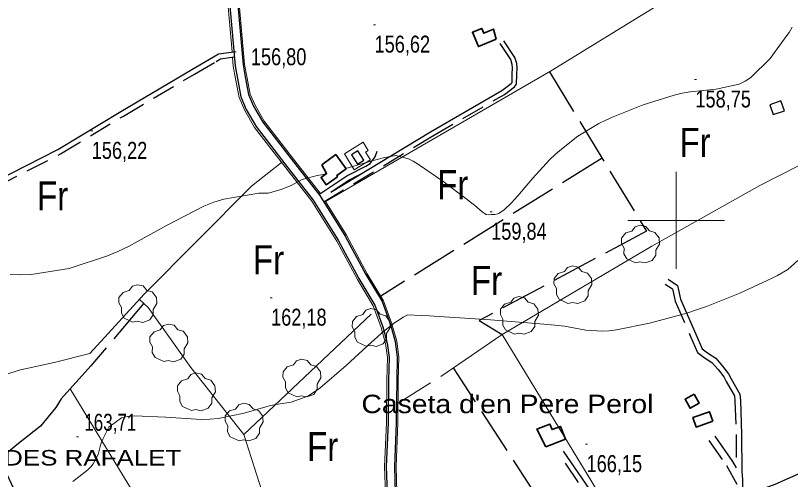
# Model space of a CAD drawing. Extents: x -807245 to 6129983, y -54972206 to 262146364.
# Drawn here: x 490159.3 to 490559, y 4382866.3 to 4383105.7 of the extents above; entities that cross this region are included whole.
import ezdxf
from ezdxf.enums import TextEntityAlignment as Align

# ---------------------------------------------------------------- set-up
doc = ezdxf.new("R2010")
doc.units = 0
doc.header["$LTSCALE"] = 4
doc.linetypes.add('LONG_DASHED', pattern=[7.5, 6, -1.5])
doc.linetypes.add('MEDIUM_DASHED', pattern=[4.5, 3, -1.5])
for name, color, linetype, lineweight in [('1', 7, 'Continuous', 13), ('21', 7, 'Continuous', 25), ('25', 7, 'LONG_DASHED', 25), ('27', 7, 'Continuous', 25), ('29', 7, 'Continuous', 13), ('36', 7, 'Continuous', 25), ('38', 7, 'Continuous', 25), ('47', 7, 'Continuous', 35), ('51', 7, 'Continuous', 13), ('7', 7, 'Continuous', 13), ('9', 7, 'Continuous', 13)]:
    doc.layers.add(name, color=color, linetype=linetype, lineweight=lineweight)
doc.layers.add('31', color=7, linetype='Continuous')
doc.layers.add('5', color=7, linetype='Continuous')

msp = doc.modelspace()

# ---------------------------------------------------------------- linework, layer by layer
at = {"layer": '1'}
for p, q in [((490500, 4383025), (490500, 4382975)), ((490475, 4383000), (490525, 4383000))]:
    msp.add_line(p, q, dxfattribs=at)
at = {"layer": '21'}
for points in [[(490554.06, 4383061.68), (490548.23, 4383059.67), (490549.99, 4383054.57), (490555.82, 4383056.58)], [(490332.56, 4383033.78), (490335.66, 4383028.95), (490338.93, 4383031.06), (490335.83, 4383035.89)]]:
    msp.add_lwpolyline(points, close=True, dxfattribs=at)
at = {"layer": '25'}
for p, q in [((490461.77, 4383032.04), (490347.63, 4382960.92)), ((490429.12, 4382856.09), (490385.09, 4382923.87))]:
    msp.add_line(p, q, dxfattribs=at)
for points in [[(490434.65, 4383076.62), (490484.65, 4382994.41), (490398.36, 4382948.26), (490410.26, 4382941.17)], [(490225.39, 4382957.22), (490198.09, 4382924.87), (490182.82, 4382907.97), (490180.03, 4382903.4), (490172.21, 4382893.9), (490159.96, 4382884.27), (490152.59, 4382877.99), (490151.31, 4382876.5), (490177.09, 4382821.23)]]:
    msp.add_lwpolyline(points, dxfattribs=at)
at = {"layer": '27'}
msp.add_spline([(491255.21, 4383970.03), (491244.34, 4383967.52), (491230.36, 4383957.66), (491230.81, 4383957.81), (491230.81, 4383957.81), (491220.15, 4383951.47), (491212.7, 4383943.01), (491205.06, 4383944.23), (491184.85, 4383957.71), (491152.82, 4383981.27), (491128.36, 4384004.58), (491128.29, 4384004.88), (491122.26, 4384021.39), (491095.75, 4384034.59), (491071.07, 4384059.32), (491064.71, 4384065.12)], degree=3, dxfattribs=at)
at = {"layer": '29'}
for points in [[(490479.03, 4382978.1), (490474.49, 4382980.22), (490473.08, 4382982.76), (490473.18, 4382985.74), (490471.81, 4382988.15), (490471.85, 4382990.9), (490474.01, 4382993.5), (490477.2, 4382994.5), (490478.85, 4382996.69), (490481.42, 4382997.52), (490484.28, 4382996.87), (490486.23, 4382994.6), (490489.04, 4382993.78), (490491.17, 4382990.93), (490491.41, 4382987.8), (490489.53, 4382984.65), (490489.53, 4382981.97), (490487.71, 4382979.36), (490484.09, 4382978.02), (490481.32, 4382978.65)], [(490444.18, 4382957.14), (490439.64, 4382959.26), (490438.23, 4382961.8), (490438.33, 4382964.78), (490436.96, 4382967.19), (490437, 4382969.94), (490439.16, 4382972.54), (490442.35, 4382973.54), (490444, 4382975.73), (490446.57, 4382976.56), (490449.43, 4382975.91), (490451.38, 4382973.64), (490454.19, 4382972.82), (490456.32, 4382969.97), (490456.56, 4382966.84), (490454.68, 4382963.69), (490454.68, 4382961.01), (490452.86, 4382958.4), (490449.24, 4382957.06), (490446.47, 4382957.69)], [(490219.81, 4382947.4), (490215.27, 4382949.52), (490213.86, 4382952.06), (490213.96, 4382955.04), (490212.59, 4382957.45), (490212.63, 4382960.2), (490214.79, 4382962.8), (490217.98, 4382963.8), (490219.63, 4382965.99), (490222.2, 4382966.82), (490225.06, 4382966.17), (490227.01, 4382963.9), (490229.82, 4382963.08), (490231.95, 4382960.23), (490232.19, 4382957.1), (490230.31, 4382953.95), (490230.31, 4382951.27), (490228.49, 4382948.66), (490224.87, 4382947.32), (490222.1, 4382947.95)], [(490416.54, 4382941.33), (490412, 4382943.45), (490410.59, 4382945.99), (490410.69, 4382948.97), (490409.32, 4382951.38), (490409.36, 4382954.13), (490411.52, 4382956.73), (490414.71, 4382957.73), (490416.36, 4382959.92), (490418.93, 4382960.75), (490421.79, 4382960.1), (490423.74, 4382957.83), (490426.55, 4382957.01), (490428.68, 4382954.16), (490428.92, 4382951.03), (490427.04, 4382947.88), (490427.04, 4382945.2), (490425.22, 4382942.59), (490421.6, 4382941.25), (490418.83, 4382941.88)], [(490340.19, 4382935.03), (490335.65, 4382937.15), (490334.24, 4382939.69), (490334.34, 4382942.67), (490332.97, 4382945.08), (490333.01, 4382947.83), (490335.17, 4382950.43), (490338.36, 4382951.43), (490340.01, 4382953.62), (490342.58, 4382954.45), (490345.44, 4382953.8), (490347.39, 4382951.53), (490350.2, 4382950.71), (490352.33, 4382947.86), (490352.57, 4382944.73), (490350.69, 4382941.58), (490350.69, 4382938.9), (490348.87, 4382936.29), (490345.25, 4382934.95), (490342.48, 4382935.58)], [(490235.79, 4382927.1), (490231.25, 4382929.22), (490229.84, 4382931.76), (490229.94, 4382934.74), (490228.57, 4382937.15), (490228.61, 4382939.9), (490230.77, 4382942.5), (490233.96, 4382943.5), (490235.61, 4382945.69), (490238.18, 4382946.52), (490241.04, 4382945.87), (490242.99, 4382943.6), (490245.8, 4382942.78), (490247.93, 4382939.93), (490248.17, 4382936.8), (490246.29, 4382933.65), (490246.29, 4382930.97), (490244.47, 4382928.36), (490240.85, 4382927.02), (490238.08, 4382927.65)], [(490304.42, 4382908.98), (490299.88, 4382911.1), (490298.47, 4382913.64), (490298.57, 4382916.62), (490297.2, 4382919.03), (490297.24, 4382921.78), (490299.4, 4382924.38), (490302.59, 4382925.38), (490304.24, 4382927.57), (490306.81, 4382928.4), (490309.67, 4382927.75), (490311.62, 4382925.48), (490314.43, 4382924.66), (490316.56, 4382921.81), (490316.8, 4382918.68), (490314.92, 4382915.53), (490314.92, 4382912.85), (490313.1, 4382910.24), (490309.48, 4382908.9), (490306.71, 4382909.53)], [(490249.96, 4382901.87), (490245.42, 4382903.99), (490244.01, 4382906.53), (490244.11, 4382909.51), (490242.74, 4382911.92), (490242.78, 4382914.67), (490244.94, 4382917.27), (490248.13, 4382918.27), (490249.78, 4382920.46), (490252.35, 4382921.29), (490255.21, 4382920.64), (490257.16, 4382918.37), (490259.97, 4382917.55), (490262.1, 4382914.7), (490262.34, 4382911.57), (490260.46, 4382908.42), (490260.46, 4382905.74), (490258.64, 4382903.13), (490255.02, 4382901.79), (490252.25, 4382902.42)], [(490274.58, 4382886.27), (490270.04, 4382888.39), (490268.63, 4382890.93), (490268.73, 4382893.91), (490267.36, 4382896.32), (490267.4, 4382899.07), (490269.56, 4382901.67), (490272.75, 4382902.67), (490274.4, 4382904.86), (490276.97, 4382905.69), (490279.83, 4382905.04), (490281.78, 4382902.77), (490284.59, 4382901.95), (490286.72, 4382899.1), (490286.96, 4382895.97), (490285.08, 4382892.82), (490285.08, 4382890.14), (490283.26, 4382887.53), (490279.64, 4382886.19), (490276.87, 4382886.82)]]:
    msp.add_lwpolyline(points, close=True, dxfattribs=at)
at = {"layer": '36'}
for points in [[(490263.76, 4383178.14), (490272.49, 4383079.73), (490273.69, 4383073.26), (490275.5, 4383063.66), (490278.31, 4383057.12), (490283.35, 4383048.35), (490298.16, 4383029.14), (490312.82, 4383010.43), (490325.71, 4382989.77), (490336.37, 4382969.96), (490344.58, 4382956.27), (490348.65, 4382945.03), (490351.04, 4382936.69), (490351.96, 4382929.27), (490351.7, 4382917.47), (490351.48, 4382895.6), (490350.52, 4382873), (490350.94, 4382859.04)], [(490267.9, 4383178.54), (490276.62, 4383080.29), (490277.78, 4383074.03), (490279.5, 4383064.89), (490282.04, 4383058.99), (490286.82, 4383050.67), (490301.45, 4383031.7), (490316.23, 4383012.82), (490329.31, 4382991.86), (490339.99, 4382972.02), (490348.35, 4382958.06), (490352.61, 4382946.32), (490355.13, 4382937.52), (490356.13, 4382929.48), (490355.86, 4382917.41), (490355.64, 4382895.49), (490354.69, 4382872.98), (490355.09, 4382859.5)]]:
    msp.add_lwpolyline(points, dxfattribs=at)
at = {"layer": '38', "linetype": 'MEDIUM_DASHED'}
for points in [[(490318.25, 4383009.59), (490374.48, 4383043.58), (490411.44, 4383064.99), (490416.58, 4383068.82), (490417.7, 4383070.26), (490417.87, 4383075.28), (490417.95, 4383078.66), (490417.81, 4383080.88), (490416.83, 4383084.01), (490411.21, 4383092.61)], [(490098.28, 4382991.08), (490106.51, 4382992.8), (490110.49, 4382995.49), (490114.81, 4382997.52), (490120.54, 4383001.75), (490123.88, 4383004.18), (490126.87, 4383006.17), (490149.22, 4383017.36), (490182.48, 4383034.25), (490214.92, 4383053.83), (490251.56, 4383075.46), (490262.75, 4383082.02), (490264.93, 4383083.29), (490272.08, 4383084.3)], [(490494.3, 4382967.16), (490498.1, 4382964.68), (490499.53, 4382958.38), (490507.38, 4382940.07), (490511.03, 4382931.78), (490514.41, 4382929.24), (490518.47, 4382926.66), (490521.68, 4382922.99), (490524.54, 4382919.23), (490525.78, 4382916.79), (490530.04, 4382909.4), (490530.31, 4382906.79), (490530.86, 4382889.58), (490530.94, 4382872.34)], [(490516.87, 4382886.5), (490525.91, 4382873.59), (490531.31, 4382863.87)], [(490471.89, 4382827.19), (490471.43, 4382831.32), (490469.99, 4382835.12), (490439.7, 4382879.3)]]:
    msp.add_lwpolyline(points, dxfattribs=at)
at = {"layer": '38'}
for points in [[(490321.83, 4383014.54), (490373.26, 4383045.64), (490410.12, 4383066.98), (490414.9, 4383070.54), (490415.34, 4383071.11), (490415.48, 4383075.35), (490415.56, 4383078.62), (490415.45, 4383080.44), (490414.65, 4383082.98), (490409.22, 4383091.3)], [(490097.73, 4382993.74), (490105.43, 4382995.35), (490109.14, 4382997.85), (490113.41, 4382999.86), (490118.94, 4383003.93), (490122.33, 4383006.41), (490125.51, 4383008.52), (490148, 4383019.78), (490181.17, 4383036.63), (490213.54, 4383056.16), (490250.19, 4383077.8), (490261.38, 4383084.36), (490264.02, 4383085.9), (490271.84, 4383087)], [(490315.77, 4383013.41), (490330.16, 4383022.97), (490339.94, 4383027.9), (490342.2, 4383029.3), (490344.7, 4383032.85), (490345.73, 4383035.69)], [(490495.9, 4382969.61), (490500.69, 4382966.48), (490502.32, 4382959.28), (490510.06, 4382941.23), (490513.4, 4382933.66), (490516.08, 4382931.65), (490520.39, 4382928.89), (490523.94, 4382924.84), (490527.02, 4382920.79), (490528.35, 4382918.18), (490532.88, 4382910.32), (490533.22, 4382906.99), (490533.78, 4382889.63), (490533.87, 4382870.43), (490534.24, 4382866.37), (490534.23, 4382862.32), (490533.62, 4382857.25)], [(490533.62, 4382857.25), (490538.85, 4382859.42), (490551.14, 4382863.81), (490564.67, 4382869.96), (490574.19, 4382874.58), (490588.16, 4382881.14), (490600.8, 4382887.18), (490608.78, 4382890.54), (490616.64, 4382893.92), (490623.8, 4382896.21), (490630.21, 4382899.53), (490634.01, 4382901.09), (490638.56, 4382903.81), (490641.78, 4382906.72), (490647.91, 4382912.36), (490660.56, 4382921.71), (490677.91, 4382936.42), (490687.95, 4382944.31), (490692.09, 4382948.3)], [(490519.97, 4382888.67), (490529.13, 4382875.61), (490530.94, 4382872.34)], [(490474.44, 4382828.88), (490474.1, 4382831.96), (490472.42, 4382836.39), (490441.95, 4382880.84)]]:
    msp.add_lwpolyline(points, dxfattribs=at)
at = {"layer": '38', "linetype": 'MEDIUM_DASHED', "lineweight": 13}
msp.add_lwpolyline([(490321.83, 4383014.54), (490331.38, 4383020.88), (490339.27, 4383025.08)], dxfattribs=at)
at = {"layer": '47'}
for points in [[(490407.12, 4383093.47), (490398.04, 4383089.67), (490394.95, 4383097.04), (490399.74, 4383099.05), (490400.77, 4383096.57), (490405.88, 4383098.71)], [(490317.18, 4383028.65), (490324.46, 4383033.96), (490329.79, 4383026.64), (490324.92, 4383023.1), (490325.34, 4383022.5), (490319.48, 4383018.4), (490316.85, 4383022.13), (490319.68, 4383024.13)], [(490509.29, 4382910.28), (490504.63, 4382907.74), (490507.17, 4382903.09), (490511.83, 4382905.63)], [(490518.85, 4382896.38), (490510.39, 4382893.35), (490508.65, 4382898.21), (490517.11, 4382901.24)], [(490432.73, 4382883.22), (490442.86, 4382887.16), (490440.32, 4382893.68), (490436.04, 4382892.03), (490434.93, 4382894.9), (490428.21, 4382892.32)]]:
    msp.add_lwpolyline(points, close=True, dxfattribs=at)
at = {"layer": '51'}
for p, q in [((490277.02, 4382889.46), (490342.74, 4382951.65)), ((490373.37, 4382916.24), (490356.59, 4382905.75)), ((490187.45, 4382913.09), (490277.51, 4382765.47))]:
    msp.add_line(p, q, dxfattribs=at)
for points in [[(490270.96, 4383087.02), (490262.88, 4383178.05), (490260.71, 4383198.58), (490259.62, 4383205.56), (490258.94, 4383208.75), (490257.75, 4383212.13), (490256.32, 4383215.82), (490253.86, 4383219.38), (490243.44, 4383236.81), (490209.91, 4383292.58), (490198.12, 4383313.61)], [(490252.08, 4383233.83), (490258.81, 4383222.57), (490261.56, 4383218.6), (490263.28, 4383214.17), (490264.62, 4383210.35), (490265.42, 4383206.62), (490266.55, 4383199.34), (490268.74, 4383178.62), (490277.46, 4383080.4), (490278.61, 4383074.18), (490280.31, 4383065.14), (490282.8, 4383059.37), (490287.52, 4383051.14), (490302.12, 4383032.22), (490316.32, 4383014.07)], [(490319.19, 4383009.68), (490435.26, 4383076.96), (490491.75, 4383111.73)], [(490362.25, 4382824.81), (490358.35, 4382833.93), (490354.47, 4382841.28), (490351.75, 4382850.25), (490350.06, 4382858.94), (490349.64, 4382873.01), (490350.6, 4382895.62), (490350.82, 4382917.48), (490351.08, 4382929.23), (490350.17, 4382936.51), (490347.81, 4382944.76), (490343.78, 4382955.89), (490335.6, 4382969.52), (490324.94, 4382989.33), (490312.09, 4383009.92), (490297.46, 4383028.6), (490282.61, 4383047.86), (490277.52, 4383056.72), (490274.65, 4383063.4), (490272.82, 4383073.1), (490271.62, 4383079.61), (490271.23, 4383083.95)], [(490410.26, 4382941.17), (490487.48, 4382986.68), (490543.13, 4383017.92), (490592.47, 4383043.12), (490611.91, 4383054.4)], [(490052.69, 4382936.13), (490073.18, 4382926.82), (490088.23, 4382918.08), (490102.59, 4382907.31), (490105.21, 4382905.65), (490115.12, 4382909.82), (490129.23, 4382912.63), (490150.62, 4382919.39), (490161.8, 4382922.8), (490179.28, 4382926.72), (490197.59, 4382931.39), (490225.72, 4382961.9), (490280.93, 4383017.67), (490296.52, 4383029.83)], [(490319.19, 4383009.68), (490330.04, 4382992.28), (490340.72, 4382972.44), (490349.12, 4382958.42), (490353.41, 4382946.58), (490355.96, 4382937.69), (490356.97, 4382929.52), (490356.7, 4382917.4), (490356.48, 4382895.47), (490355.53, 4382872.97), (490355.93, 4382859.59), (490357.47, 4382851.66), (490359.94, 4382843.53), (490363.68, 4382836.46), (490367.67, 4382827.12)], [(490306.61, 4382808.02), (490286.38, 4382860.49), (490277.02, 4382889.46), (490249.75, 4382924.04), (490227.73, 4382954.99), (490223.26, 4382959.23)], [(490473.83, 4382836.61), (490410.26, 4382941.17), (490378.55, 4382919.37)]]:
    msp.add_lwpolyline(points, dxfattribs=at)
msp.add_lwpolyline([(490338.58, 4383040.36), (490328.89, 4383034.32), (490334.02, 4383026.09), (490342.32, 4383031.26), (490339.84, 4383035.24), (490341.23, 4383036.11)], close=True, dxfattribs=at)
at = {"layer": '7'}
for p, q in [((490343.96, 4383100.93), (490344.96, 4383100.93)), ((490272.16, 4383086.9), (490273.16, 4383086.9)), ((490509.43, 4383072.61), (490510.43, 4383072.61)), ((490198.11, 4383046.11), (490199.11, 4383046.11)), ((490404.1, 4383004.4), (490405.1, 4383004.4)), ((490290.6, 4382960.05), (490291.6, 4382960.05)), ((490190.74, 4382888.3), (490191.74, 4382888.3)), ((490453.3, 4382884.51), (490454.3, 4382884.51))]:
    msp.add_line(p, q, dxfattribs=at)
at = {"layer": '9'}
for points in [[(490329.71, 4383026.74), (490331.36, 4383027.19), (490343.66, 4383030.82), (490346.41, 4383031.55), (490348.87, 4383032.18), (490355.37, 4383033.47), (490361.92, 4383031.77), (490364.41, 4383030.51), (490367.19, 4383028.9), (490379.68, 4383020.25), (490391.55, 4383011.2), (490393.94, 4383009.35), (490395.95, 4383007.78), (490399.98, 4383004.46), (490401.44, 4383003.31), (490401.82, 4383003.11), (490402.19, 4383002.96), (490403.45, 4383002.85), (490404.66, 4383003.02), (490404.99, 4383003.04), (490405.32, 4383003.06), (490406.51, 4383003.06), (490407.98, 4383003.39), (490408.48, 4383003.62), (490409.03, 4383003.91), (490411.35, 4383005.46), (490415.16, 4383009.11), (490416.65, 4383010.72), (490418.33, 4383012.59), (490425.93, 4383021.52), (490434.87, 4383031.36), (490437.39, 4383033.81), (490439.93, 4383036.13), (490449.25, 4383043.5), (490460.15, 4383049.98), (490463.69, 4383051.73), (490467.45, 4383053.48), (490482.91, 4383059.66), (490498.98, 4383064.59), (490503.13, 4383065.55), (490507.16, 4383066.33), (490520.6, 4383067.7), (490532.53, 4383070.27), (490535.6, 4383071.81), (490538.56, 4383073.71), (490548.43, 4383083.59), (490555.76, 4383093.5), (490557.14, 4383095.43), (490558.22, 4383096.99), (490559.78, 4383099.69)], [(490289.56, 4383014.11), (490296.32, 4383015.93), (490301.72, 4383018.12), (490307.12, 4383021.16), (490314.94, 4383023.18), (490317.05, 4383023.48), (490319.43, 4383023.95)], [(490167.3, 4382972.02), (490186.95, 4382975.12), (490206.66, 4382981.66), (490212.11, 4382983.97), (490217.55, 4382986.49), (490237.17, 4382997.35), (490256.4, 4383007.36), (490261.59, 4383009.35), (490266.72, 4383010.99), (490284.79, 4383014.07), (490289.56, 4383014.11)], [(490552.24, 4382971.56), (490557.65, 4382974.67), (490562.68, 4382979.36)], [(490156.5, 4382972.08), (490161.89, 4382971.89), (490167.3, 4382972.02)], [(490188.86, 4382865.35), (490196.58, 4382871.34), (490198.12, 4382872.86), (490199.4, 4382874.32), (490201.85, 4382879.14), (490203.16, 4382884), (490203.71, 4382885.49), (490204.35, 4382887.05), (490207.34, 4382893.24), (490214.02, 4382898.07), (490216.98, 4382898.78), (490220.42, 4382899.21), (490236.86, 4382898.52), (490254.96, 4382897.31), (490259.45, 4382897.43), (490263.72, 4382897.75), (490277.25, 4382900.51), (490288.3, 4382903.83), (490291.01, 4382904.5), (490293.56, 4382905.06), (490301.49, 4382906.18), (490310.03, 4382909.32), (490312.97, 4382911.16), (490316.16, 4382913.41), (490329.76, 4382925.05), (490342.85, 4382937.18), (490345.73, 4382939.75), (490348.28, 4382941.98), (490354.79, 4382947.19), (490358.47, 4382949.61), (490359.24, 4382950.09), (490359.9, 4382950.48), (490361.38, 4382951.2), (490368.42, 4382950.91), (490372.58, 4382950.67), (490377.7, 4382950.36), (490404.2, 4382948.65), (490431.69, 4382946.53), (490437.44, 4382945.96), (490442.38, 4382945.4), (490453.5, 4382943.43), (490462.09, 4382942.8), (490465.43, 4382943.08), (490469.19, 4382943.56), (490486.27, 4382946.95), (490505.47, 4382952.19), (490510.57, 4382953.83), (490515.58, 4382955.56), (490532.91, 4382962.5), (490546.88, 4382968.92), (490549.77, 4382970.32), (490552.24, 4382971.56)]]:
    msp.add_lwpolyline(points, dxfattribs=at)

# ---------------------------------------------------------------- texts
at = {"layer": '31', "width": 0.85}
for p in [(490509.76, 4383032.74), (490384.79, 4383010.93), (490178.43, 4383005.11), (490289.75, 4382972.15), (490402.22, 4382961.5), (490317.71, 4382875.78)]:
    msp.add_text('Fr', height=15, dxfattribs=at).set_placement(p, align=Align.CENTER)
at = {"layer": '5'}
for s, height, width, p in [("Caseta d'en Pere Perol", 9.5, 1.15, (490337.68, 4382900.54)), ('PLETA DES RAFALET', 8, 1.25, (490107.34, 4382873.51))]:
    msp.add_text(s, height=height, dxfattribs=dict(at, width=width)).set_placement(p)
at = {"layer": '7'}
for s, width, p in [('156,62', 0.8, (490344.46, 4383086.56)), ('156,80', 0.8, (490280.67, 4383080.04)), ('158,75', 0.8, (490509.93, 4383058.24)), ('156,22', 0.8, (490198.61, 4383031.74)), ('159,84', 0.8, (490404.6, 4382990.03)), ('162,18', 0.8, (490291.1, 4382945.68)), ('163,71', 0.75, (490194.75, 4382891.46)), ('166,15', 0.8, (490453.8, 4382870.14))]:
    msp.add_text(s, height=8.75, dxfattribs=dict(at, width=width)).set_placement(p)

doc.saveas('drawing.dxf')
